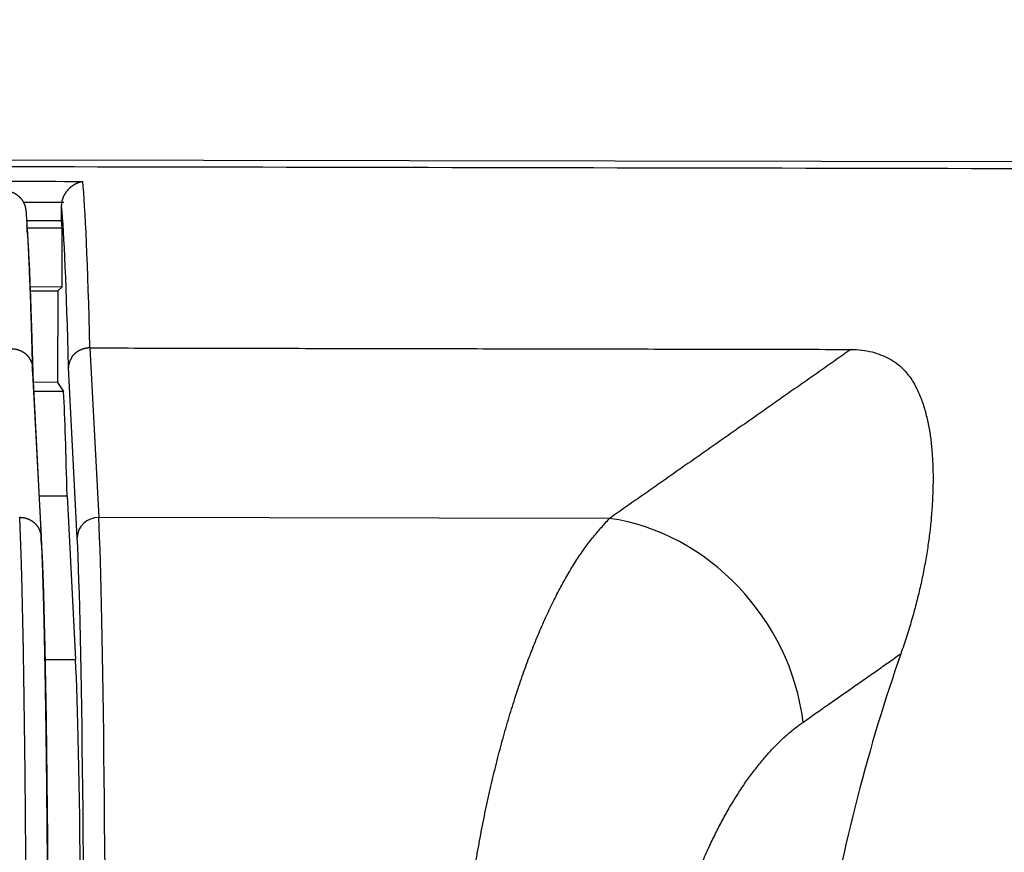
# Model space of a CAD drawing. Header units: millimetres. Extents: x 40090 to 187415, y -53271 to 40260.
# Tile 284 of 406: x 127166 to 127179, y 16889 to 16900. Entities that reach past the tile are written whole.
import ezdxf

# ---------------------------------------------------------------- set-up
doc = ezdxf.new("R2010")
doc.units = ezdxf.units.MM
doc.layers.add('AVM_nárokLAN', color=30, linetype='Continuous')
doc.layers.add('AVM_projektor', color=6, linetype='Continuous')
doc.styles.add('AVM', font='arial.ttf')
doc.dimstyles.new('AVM-1_50', dxfattribs={"dimscale": 40, "dimtxt": 2.5, "dimasz": 2.5, "dimexe": 1.25, "dimexo": 0.625, "dimtad": 1, "dimdec": 0, "dimrnd": 1, "dimtxsty": 'AVM', "dimcen": 2.5, "dimclrd": 256, "dimclre": 256, "dimclrt": 256, "dimadec": 0, "dimazin": 0, "dimtfac": 1, "dimtdec": 0, "dimtmove": 0, "dimatfit": 3, "dimfxl": 0, "dimarcsym": 0})

# ---------------------------------------------------------------- blocks, each defined once
blk = doc.blocks.new('PT-FW430-bottom')
for p, q in [((-215, 3.285), (-215, 320.97)), ((-209.986, 312.503), (-209.986, 305.345)), ((-212.363, 305.218), (-209.986, 305.345)), ((-209.701, 305.045), (-212.089, 304.918)), ((-210.288, 304.902), (-207.993, 305.024)), ((-207.993, 304.596), (-207.993, 305.024)), ((-214.147, 304.816), (-214.351, 304.816)), ((-214.046, 304.825), (-214.147, 304.816)), ((-214.147, 304.326), (-214.147, 304.816)), ((-214.046, 304.329), (-214.046, 304.825)), ((-213.221, 304.825), (-214.046, 304.825)), ((-213.221, 304.371), (-213.221, 304.825)), ((-213.163, 304.765), (-213.221, 304.825)), ((-211.879, 304.765), (-211.75, 304.85)), ((-211.75, 304.85), (-211.75, 304.43)), ((-210.288, 304.508), (-210.288, 304.902)), ((-213.163, 304.375), (-213.163, 304.765)), ((-213.163, 304.765), (-211.879, 304.765)), ((-211.879, 304.765), (-211.879, 304.423)), ((-212.094, 304.41), (-209.719, 304.537)), ((-211.986, 304.418), (-209.606, 304.544))]:
    blk.add_line(p, q)
for centre, major_axis, ratio, start_param, end_param in [((-197.919, 322.94), (-17.003, 0), 0.466301, 0.929092, 1.21073), ((-207.135, 312.503), (-2.454, -1.726), 0.868752, 4.163965, 5.60269), ((-200.484, 305.292), (-10, 0), 0.016931, 4.712358, 5.966351), ((-209.701, 305.345), (-0.016, 0.3), 0.950082, 1.520143, 3.085501), ((-197.92, 305.064), (-17.003, 0), 0.017147, 5.727452, 6.120535), ((-200.484, 304.992), (-9.7, 0), 0.017455, 4.712357, 5.966351), ((-199.444, 304.975), (-9, 0), 0.017455, 4.712391, 5.965301), ((-197.92, 304.764), (-16.703, 0), 0.017455, 5.725306, 6.102625), ((-197.924, 304.763), (-14.7, 0), 0.017455, 5.711679, 5.936602)]:
    blk.add_ellipse(centre, major_axis=major_axis, ratio=ratio, start_param=start_param, end_param=end_param)
for points, start_tangent, end_tangent in [([(-214.9, 320.87), (-214.9, 299.696), (-214.9, 278.521), (-214.899, 257.347), (-214.899, 236.172), (-214.899, 214.997), (-214.899, 193.823), (-214.899, 172.648), (-214.899, 151.474), (-214.899, 130.299), (-214.899, 109.125), (-214.899, 87.95), (-214.899, 66.775), (-214.899, 45.601), (-214.899, 24.426), (-214.899, 3.252)], (0.000001, -1), (0.000001, -1)), ([(-212.363, 315.882), (-212.354, 316.034), (-212.327, 316.177), (-212.285, 316.307), (-212.231, 316.424), (-212.167, 316.524), (-212.095, 316.606), (-212.018, 316.675), (-211.939, 316.733), (-211.856, 316.782), (-211.771, 316.824), (-211.684, 316.861), (-211.596, 316.893), (-211.506, 316.921), (-211.414, 316.945), (-211.322, 316.966), (-211.228, 316.984), (-211.134, 316.999), (-211.038, 317.01), (-210.94, 317.019), (-210.842, 317.026), (-210.743, 317.031), (-210.643, 317.034), (-210.542, 317.035), (-210.44, 317.034), (-210.337, 317.031), (-210.232, 317.027), (-210.127, 317.02), (-210.021, 317.012), (-209.914, 317.003), (-209.806, 316.991), (-209.697, 316.977), (-209.587, 316.962), (-209.476, 316.945), (-209.365, 316.925), (-209.253, 316.904), (-209.14, 316.881), (-209.026, 316.857), (-208.912, 316.83), (-208.797, 316.801), (-208.682, 316.771), (-208.566, 316.738), (-208.449, 316.704), (-208.332, 316.668), (-208.215, 316.629), (-208.097, 316.589)], (-0.001309, 0.999999), (0.944288, -0.329122)), ([(-207.135, 315.222), (-207.199, 315.313), (-207.264, 315.404), (-207.328, 315.495), (-207.392, 315.586), (-207.456, 315.677), (-207.52, 315.769), (-207.584, 315.86), (-207.648, 315.951), (-207.712, 316.042), (-207.776, 316.133), (-207.84, 316.224), (-207.905, 316.316), (-207.969, 316.407), (-208.033, 316.498), (-208.097, 316.589)], (-0.575184, 0.818024), (-0.575184, 0.818024)), ([(-212.363, 315.882), (-212.204, 315.657), (-212.046, 315.431), (-211.887, 315.206), (-211.729, 314.981), (-211.57, 314.756), (-211.412, 314.53), (-211.253, 314.305), (-211.095, 314.08), (-210.937, 313.854), (-210.778, 313.629), (-210.62, 313.404), (-210.461, 313.179), (-210.303, 312.953), (-210.144, 312.728), (-209.986, 312.503)], (0.575244, -0.817982), (0.575244, -0.817982)), ([(-212.363, 305.218), (-212.363, 305.929), (-212.363, 306.64), (-212.363, 307.351), (-212.363, 308.062), (-212.363, 308.773), (-212.363, 309.484), (-212.363, 310.195), (-212.363, 310.906), (-212.363, 311.617), (-212.363, 312.328), (-212.363, 313.038), (-212.363, 313.749), (-212.363, 314.46), (-212.363, 315.171), (-212.363, 315.882)], (0.00002, 1), (0.00002, 1)), ([(-204.755, 313.652), (-204.977, 313.736), (-205.192, 313.823), (-205.398, 313.914), (-205.594, 314.009), (-205.782, 314.106), (-205.961, 314.207), (-206.13, 314.311), (-206.29, 314.417), (-206.441, 314.526), (-206.582, 314.637), (-206.713, 314.75), (-206.834, 314.866), (-206.945, 314.983), (-207.045, 315.102), (-207.135, 315.222)], (-0.941363, 0.337395), (-0.576962, 0.816771)), ([(-204.93, 310.596), (-205.108, 310.627), (-205.286, 310.659), (-205.462, 310.691), (-205.636, 310.723), (-205.809, 310.757), (-205.978, 310.792), (-206.145, 310.829), (-206.309, 310.866), (-206.47, 310.905), (-206.629, 310.945), (-206.786, 310.985), (-206.939, 311.027), (-207.091, 311.07), (-207.239, 311.113), (-207.385, 311.158), (-207.528, 311.203), (-207.668, 311.249), (-207.805, 311.296), (-207.939, 311.344), (-208.069, 311.393), (-208.197, 311.442), (-208.321, 311.493), (-208.443, 311.544), (-208.56, 311.595), (-208.675, 311.648), (-208.787, 311.701), (-208.895, 311.755), (-209, 311.809), (-209.101, 311.864), (-209.2, 311.92), (-209.295, 311.976), (-209.386, 312.033), (-209.474, 312.09), (-209.557, 312.148), (-209.637, 312.206), (-209.712, 312.265), (-209.783, 312.324), (-209.852, 312.383), (-209.92, 312.443), (-209.986, 312.503)], (-0.985311, 0.170767), (-0.740885, 0.671632)), ([(-212.363, 305.217), (-212.363, 305.217), (-212.363, 305.217), (-212.363, 305.218), (-212.363, 305.218), (-212.363, 305.218), (-212.363, 305.218), (-212.363, 305.218), (-212.363, 305.218), (-212.363, 305.218), (-212.363, 305.218), (-212.363, 305.218), (-212.363, 305.218), (-212.363, 305.218), (-212.363, 305.218), (-212.363, 305.218)], (-0.00842, 0.999965), (0.00002, 1)), ([(-212.363, 305.217), (-212.363, 305.211), (-212.363, 305.206), (-212.363, 305.2), (-212.362, 305.194), (-212.362, 305.188), (-212.361, 305.182), (-212.36, 305.176), (-212.36, 305.171), (-212.359, 305.165), (-212.358, 305.159), (-212.356, 305.153), (-212.355, 305.148), (-212.354, 305.142), (-212.352, 305.136), (-212.351, 305.131), (-212.349, 305.125), (-212.347, 305.119), (-212.346, 305.114), (-212.344, 305.108), (-212.342, 305.103), (-212.339, 305.098), (-212.337, 305.092), (-212.335, 305.087), (-212.332, 305.082), (-212.33, 305.076), (-212.327, 305.071), (-212.325, 305.066), (-212.322, 305.061), (-212.319, 305.056), (-212.316, 305.051), (-212.313, 305.046), (-212.31, 305.042), (-212.307, 305.037), (-212.303, 305.032), (-212.3, 305.028), (-212.297, 305.023), (-212.293, 305.019), (-212.289, 305.015), (-212.286, 305.01), (-212.282, 305.006), (-212.279, 305.002), (-212.275, 304.998), (-212.271, 304.994), (-212.268, 304.99), (-212.265, 304.987), (-212.261, 304.983), (-212.258, 304.98), (-212.255, 304.977), (-212.252, 304.974), (-212.249, 304.971), (-212.247, 304.968), (-212.24, 304.966), (-212.232, 304.963), (-212.225, 304.96), (-212.22, 304.958), (-212.215, 304.955), (-212.21, 304.953), (-212.207, 304.951), (-212.203, 304.948), (-212.199, 304.946), (-212.195, 304.943), (-212.191, 304.941), (-212.186, 304.939), (-212.18, 304.936), (-212.173, 304.934), (-212.164, 304.931), (-212.154, 304.928), (-212.141, 304.925), (-212.133, 304.923), (-212.143, 304.924), (-212.147, 304.924), (-212.146, 304.923), (-212.142, 304.922), (-212.137, 304.921), (-212.132, 304.92), (-212.129, 304.92), (-212.13, 304.919), (-212.136, 304.919), (-212.117, 304.918), (-212.09, 304.918)], (0.008477, -0.999964), (0.999764, -0.021715)), ([(-214.402, 304.82), (-214.409, 304.821), (-214.416, 304.823), (-214.423, 304.824), (-214.429, 304.826), (-214.436, 304.828), (-214.442, 304.83), (-214.449, 304.832), (-214.456, 304.834), (-214.462, 304.836), (-214.468, 304.838), (-214.475, 304.841), (-214.481, 304.844), (-214.487, 304.846), (-214.493, 304.849), (-214.499, 304.852), (-214.505, 304.855), (-214.511, 304.858), (-214.517, 304.861), (-214.522, 304.865), (-214.528, 304.868), (-214.533, 304.871), (-214.539, 304.875), (-214.544, 304.878), (-214.549, 304.882), (-214.555, 304.886), (-214.56, 304.889), (-214.565, 304.893), (-214.569, 304.897), (-214.574, 304.901), (-214.579, 304.905), (-214.583, 304.909), (-214.588, 304.913), (-214.592, 304.917), (-214.596, 304.921), (-214.601, 304.925), (-214.605, 304.93), (-214.609, 304.934), (-214.613, 304.938), (-214.616, 304.942), (-214.62, 304.947), (-214.624, 304.951), (-214.627, 304.956), (-214.631, 304.96), (-214.634, 304.965), (-214.637, 304.969), (-214.641, 304.974), (-214.644, 304.978), (-214.647, 304.983), (-214.65, 304.987), (-214.653, 304.992), (-214.655, 304.996), (-214.658, 305.001), (-214.661, 305.005), (-214.663, 305.01), (-214.666, 305.015), (-214.668, 305.019), (-214.67, 305.024), (-214.672, 305.029), (-214.675, 305.033), (-214.677, 305.038), (-214.679, 305.043), (-214.681, 305.048), (-214.683, 305.053), (-214.684, 305.058), (-214.686, 305.062), (-214.687, 305.066), (-214.689, 305.071), (-214.69, 305.075), (-214.691, 305.08), (-214.693, 305.086), (-214.694, 305.091), (-214.695, 305.096), (-214.696, 305.102), (-214.697, 305.108), (-214.698, 305.114)], (-0.986283, 0.165062), (-0.161552, 0.986864)), ([(-214.697, 3.219), (-214.697, 7.244), (-214.697, 11.27), (-214.697, 15.295), (-214.697, 19.32), (-214.697, 23.345), (-214.697, 27.37), (-214.697, 31.396), (-214.697, 35.421), (-214.697, 39.446), (-214.697, 43.471), (-214.697, 47.497), (-214.697, 51.522), (-214.697, 55.547), (-214.697, 59.572), (-214.697, 63.597), (-214.697, 67.623), (-214.697, 71.648), (-214.697, 75.673), (-214.697, 79.698), (-214.697, 83.724), (-214.697, 87.749), (-214.697, 91.774), (-214.697, 95.799), (-214.697, 99.824), (-214.697, 103.85), (-214.697, 107.875), (-214.697, 111.9), (-214.697, 115.925), (-214.697, 119.951), (-214.697, 123.976), (-214.697, 128.001), (-214.697, 132.026), (-214.697, 136.051), (-214.697, 140.077), (-214.697, 144.102), (-214.697, 148.127), (-214.697, 152.152), (-214.697, 156.178), (-214.697, 160.203), (-214.697, 164.228), (-214.697, 168.253), (-214.697, 172.278), (-214.697, 176.304), (-214.697, 180.329), (-214.698, 184.354), (-214.698, 188.379), (-214.698, 192.405), (-214.698, 196.43), (-214.698, 200.455), (-214.698, 204.48), (-214.698, 208.505), (-214.698, 212.531), (-214.698, 216.556), (-214.698, 220.581), (-214.698, 224.606), (-214.698, 228.632), (-214.698, 232.657), (-214.698, 236.682), (-214.698, 240.707), (-214.698, 244.732), (-214.698, 248.758), (-214.698, 252.783), (-214.698, 256.808), (-214.698, 260.833), (-214.698, 264.859), (-214.698, 268.884), (-214.698, 272.909), (-214.698, 276.934), (-214.698, 280.959), (-214.698, 284.985), (-214.698, 289.01), (-214.698, 293.035), (-214.698, 297.06), (-214.698, 301.086), (-214.698, 305.111)], (-0.000004, 1), (-0.000004, 1)), ([(-214.402, 304.846), (-214.402, 304.779), (-214.402, 304.763), (-214.402, 304.747), (-214.402, 304.731), (-214.402, 304.715), (-214.402, 304.698), (-214.402, 304.682), (-214.402, 304.665), (-214.402, 304.649), (-214.402, 304.632), (-214.402, 304.615), (-214.402, 304.598), (-214.402, 304.581), (-214.402, 304.563), (-214.402, 304.546), (-214.402, 304.528), (-214.402, 304.511), (-214.402, 304.493), (-214.402, 304.476), (-214.402, 304.458), (-214.402, 304.44), (-214.402, 304.422), (-214.402, 304.404), (-214.402, 304.386), (-214.402, 304.368), (-214.402, 304.35), (-214.402, 304.332), (-214.402, 304.314), (-214.402, 304.296), (-214.402, 304.278)], (0.000004, -1), (0.000004, -1)), ([(-214.351, 304.816), (-214.361, 304.817), (-214.371, 304.818), (-214.382, 304.818), (-214.392, 304.819), (-214.402, 304.82)], (-0.996569, 0.082762), (-0.996569, 0.082762)), ([(-209.719, 304.537), (-209.69, 304.538), (-209.66, 304.54), (-209.63, 304.541), (-209.599, 304.543), (-209.567, 304.544), (-209.535, 304.546), (-209.502, 304.547), (-209.468, 304.549), (-209.433, 304.55), (-209.398, 304.552), (-209.361, 304.553), (-209.324, 304.554), (-209.287, 304.556), (-209.248, 304.557), (-209.209, 304.559), (-209.169, 304.56), (-209.129, 304.561), (-209.087, 304.563), (-209.045, 304.564), (-209.002, 304.565), (-208.959, 304.567), (-208.914, 304.568), (-208.869, 304.569), (-208.824, 304.571), (-208.777, 304.572), (-208.73, 304.573), (-208.682, 304.575), (-208.633, 304.576), (-208.584, 304.577), (-208.534, 304.579), (-208.483, 304.58), (-208.431, 304.581), (-208.379, 304.582), (-208.325, 304.584), (-208.272, 304.585), (-208.217, 304.586), (-208.161, 304.587), (-208.105, 304.589), (-208.049, 304.59), (-207.992, 304.591), (-207.934, 304.592), (-207.875, 304.593), (-207.816, 304.595), (-207.757, 304.596), (-207.697, 304.597), (-207.636, 304.598), (-207.575, 304.599), (-207.513, 304.6), (-207.451, 304.601), (-207.388, 304.603), (-207.325, 304.604), (-207.26, 304.605), (-207.196, 304.606), (-207.131, 304.607), (-207.065, 304.608), (-206.999, 304.609), (-206.932, 304.61), (-206.864, 304.611), (-206.796, 304.612), (-206.728, 304.613), (-206.659, 304.614), (-206.589, 304.615), (-206.519, 304.616), (-206.448, 304.617), (-206.377, 304.618), (-206.305, 304.619), (-206.232, 304.62), (-206.159, 304.621), (-206.085, 304.622), (-206.011, 304.623), (-205.936, 304.623), (-205.861, 304.624), (-205.785, 304.625), (-205.709, 304.626), (-205.632, 304.627), (-205.554, 304.628), (-205.476, 304.628), (-205.398, 304.629), (-205.32, 304.63), (-205.24, 304.631), (-205.161, 304.632), (-205.081, 304.632), (-205.001, 304.633), (-204.92, 304.634), (-204.839, 304.634), (-204.758, 304.635), (-204.677, 304.636), (-204.595, 304.636), (-204.513, 304.637), (-204.431, 304.638), (-204.348, 304.638), (-204.266, 304.639), (-204.183, 304.64), (-204.099, 304.64), (-204.016, 304.641), (-203.932, 304.641), (-203.848, 304.642), (-203.764, 304.642), (-203.679, 304.643), (-203.594, 304.643), (-203.509, 304.644), (-203.424, 304.644), (-203.338, 304.645), (-203.252, 304.645), (-203.166, 304.646), (-203.079, 304.646), (-202.993, 304.647), (-202.906, 304.647), (-202.818, 304.647), (-202.731, 304.648), (-202.643, 304.648), (-202.555, 304.648), (-202.467, 304.649), (-202.378, 304.649), (-202.289, 304.649), (-202.2, 304.65), (-202.111, 304.65), (-202.021, 304.65), (-201.931, 304.65), (-201.841, 304.651), (-201.751, 304.651), (-201.661, 304.651), (-201.571, 304.651), (-201.481, 304.651), (-201.39, 304.652), (-201.3, 304.652), (-201.21, 304.652), (-201.119, 304.652), (-201.028, 304.652), (-200.938, 304.652), (-200.847, 304.652), (-200.756, 304.652), (-200.665, 304.652), (-200.574, 304.652), (-200.483, 304.652)], (0.998598, 0.052934), (1, -0.000168)), ([(-209.606, 304.544), (-209.446, 304.552), (-209.263, 304.56), (-209.058, 304.568), (-208.831, 304.575), (-208.582, 304.582), (-208.31, 304.589), (-208.018, 304.596), (-207.709, 304.602), (-207.384, 304.609), (-207.042, 304.615), (-206.685, 304.62), (-206.31, 304.625), (-205.92, 304.63), (-205.517, 304.635), (-205.103, 304.639), (-204.676, 304.643), (-204.238, 304.646), (-203.787, 304.649), (-203.326, 304.652), (-202.858, 304.655), (-202.389, 304.656), (-201.916, 304.658), (-201.441, 304.659), (-200.964, 304.66), (-200.483, 304.66)], (0.99862, 0.05251), (1, -0.000038)), ([(-209.986, 304.238), (-209.986, 304.248), (-209.985, 304.258), (-209.984, 304.268), (-209.983, 304.278), (-209.982, 304.288), (-209.98, 304.297), (-209.978, 304.307), (-209.976, 304.317), (-209.973, 304.327), (-209.97, 304.336), (-209.967, 304.346), (-209.963, 304.355), (-209.959, 304.364), (-209.955, 304.373), (-209.951, 304.382), (-209.946, 304.391), (-209.941, 304.399), (-209.936, 304.408), (-209.93, 304.416), (-209.925, 304.424), (-209.918, 304.432), (-209.912, 304.439), (-209.906, 304.447), (-209.899, 304.454), (-209.892, 304.461), (-209.885, 304.467), (-209.877, 304.473), (-209.87, 304.48), (-209.862, 304.485), (-209.854, 304.491), (-209.846, 304.496), (-209.837, 304.501), (-209.829, 304.506), (-209.82, 304.51), (-209.811, 304.514), (-209.803, 304.518), (-209.794, 304.521), (-209.785, 304.524), (-209.775, 304.527), (-209.766, 304.53), (-209.757, 304.532), (-209.747, 304.534), (-209.738, 304.535), (-209.728, 304.536), (-209.719, 304.537)], (-0.00189, 0.999998), (0.997842, 0.065657)), ([(-209.606, 304.544), (-209.628, 304.543), (-209.651, 304.541), (-209.674, 304.54), (-209.696, 304.538), (-209.719, 304.537)], (-0.997845, -0.065621), (-0.997845, -0.065621)), ([(-213.911, 304.342), (-213.776, 304.35), (-213.628, 304.358), (-213.467, 304.366), (-213.294, 304.373), (-213.108, 304.381), (-212.909, 304.388), (-212.697, 304.396), (-212.473, 304.403), (-212.236, 304.411), (-211.986, 304.418)], (0.998095, 0.0617), (0.999617, 0.027665)), ([(-213.499, 304.362), (-213.471, 304.363), (-213.444, 304.364), (-213.416, 304.365), (-213.388, 304.366), (-213.36, 304.368), (-213.331, 304.369), (-213.302, 304.37), (-213.273, 304.371), (-213.243, 304.372), (-213.213, 304.374), (-213.183, 304.375), (-213.152, 304.376), (-213.121, 304.377), (-213.09, 304.378), (-213.059, 304.379), (-213.027, 304.381), (-212.995, 304.382), (-212.963, 304.383), (-212.93, 304.384), (-212.897, 304.385), (-212.864, 304.386), (-212.831, 304.388), (-212.797, 304.389), (-212.763, 304.39), (-212.728, 304.391), (-212.694, 304.392), (-212.659, 304.393), (-212.624, 304.394), (-212.588, 304.395), (-212.552, 304.397), (-212.516, 304.398), (-212.48, 304.399), (-212.443, 304.4), (-212.406, 304.401), (-212.369, 304.402)], (0.999021, 0.044231), (0.999559, 0.02968)), ([(-212.369, 304.402), (-212.351, 304.403), (-212.333, 304.403), (-212.315, 304.404), (-212.297, 304.404), (-212.279, 304.405), (-212.261, 304.405), (-212.242, 304.406), (-212.224, 304.406), (-212.206, 304.407), (-212.187, 304.407), (-212.169, 304.408), (-212.15, 304.408), (-212.132, 304.409), (-212.113, 304.41), (-212.094, 304.41)], (0.999559, 0.029682), (0.999619, 0.027592)), ([(-212.35, 304.116), (-212.349, 304.131), (-212.348, 304.146), (-212.346, 304.161), (-212.345, 304.172), (-212.344, 304.175), (-212.344, 304.178), (-212.344, 304.181), (-212.343, 304.183), (-212.343, 304.186), (-212.342, 304.189), (-212.341, 304.192), (-212.341, 304.194), (-212.34, 304.197), (-212.339, 304.2), (-212.339, 304.203), (-212.338, 304.205), (-212.337, 304.208), (-212.336, 304.211), (-212.335, 304.214), (-212.334, 304.216), (-212.333, 304.219), (-212.332, 304.222), (-212.331, 304.224), (-212.329, 304.23), (-212.327, 304.235), (-212.325, 304.24), (-212.323, 304.245), (-212.32, 304.25), (-212.318, 304.255), (-212.316, 304.26), (-212.313, 304.265), (-212.311, 304.269), (-212.308, 304.274), (-212.305, 304.279), (-212.303, 304.283), (-212.3, 304.287), (-212.297, 304.292), (-212.294, 304.296), (-212.291, 304.3), (-212.288, 304.304), (-212.285, 304.308), (-212.282, 304.312), (-212.279, 304.316), (-212.276, 304.319), (-212.272, 304.323), (-212.269, 304.327), (-212.265, 304.33), (-212.262, 304.334), (-212.258, 304.337), (-212.254, 304.341), (-212.251, 304.344), (-212.247, 304.347), (-212.243, 304.35), (-212.239, 304.353), (-212.236, 304.355), (-212.232, 304.358), (-212.228, 304.36), (-212.225, 304.362), (-212.221, 304.364), (-212.218, 304.365), (-212.215, 304.367), (-212.212, 304.369), (-212.209, 304.373), (-212.205, 304.376), (-212.201, 304.379), (-212.197, 304.381), (-212.192, 304.383), (-212.187, 304.385), (-212.182, 304.386), (-212.178, 304.388), (-212.174, 304.389), (-212.17, 304.391), (-212.168, 304.392), (-212.166, 304.394), (-212.166, 304.396), (-212.167, 304.399), (-212.169, 304.402), (-212.153, 304.403), (-212.143, 304.404), (-212.137, 304.404), (-212.135, 304.405), (-212.134, 304.406), (-212.131, 304.407), (-212.126, 304.408), (-212.115, 304.409)], (0.069847, 0.997558), (0.999525, 0.030833)), ([(-211.986, 304.418), (-212.008, 304.416), (-212.029, 304.415), (-212.051, 304.413), (-212.072, 304.412), (-212.094, 304.41)], (-0.99781, -0.066138), (-0.99781, -0.066138)), ([(-214.565, 304.016), (-214.565, 304.022), (-214.565, 304.029), (-214.565, 304.035), (-214.564, 304.041), (-214.564, 304.047), (-214.563, 304.053), (-214.562, 304.059), (-214.561, 304.065), (-214.56, 304.071), (-214.559, 304.077), (-214.557, 304.083), (-214.556, 304.089), (-214.554, 304.095), (-214.553, 304.101), (-214.551, 304.106), (-214.549, 304.112), (-214.547, 304.118), (-214.545, 304.124), (-214.543, 304.129), (-214.54, 304.135), (-214.538, 304.141), (-214.535, 304.146), (-214.532, 304.151), (-214.529, 304.157), (-214.527, 304.162), (-214.523, 304.167), (-214.52, 304.173), (-214.517, 304.178), (-214.514, 304.183), (-214.51, 304.188), (-214.507, 304.193), (-214.503, 304.198), (-214.499, 304.202), (-214.495, 304.207), (-214.491, 304.212), (-214.487, 304.216), (-214.483, 304.221), (-214.479, 304.225), (-214.474, 304.23), (-214.47, 304.234), (-214.466, 304.238), (-214.461, 304.242), (-214.456, 304.246), (-214.452, 304.25), (-214.447, 304.253), (-214.442, 304.257), (-214.437, 304.261), (-214.432, 304.264), (-214.427, 304.268), (-214.422, 304.271), (-214.417, 304.274), (-214.411, 304.277), (-214.406, 304.28), (-214.4, 304.283), (-214.395, 304.286), (-214.39, 304.288), (-214.384, 304.291), (-214.378, 304.293), (-214.373, 304.295), (-214.367, 304.298), (-214.361, 304.3), (-214.356, 304.302), (-214.35, 304.304), (-214.344, 304.305), (-214.338, 304.307), (-214.332, 304.308), (-214.326, 304.31), (-214.32, 304.311), (-214.314, 304.312), (-214.308, 304.313), (-214.302, 304.314), (-214.296, 304.315), (-214.29, 304.316), (-214.284, 304.316), (-214.278, 304.317)], (-0.000031, 1), (0.997915, 0.064546)), ([(-214.277, 304.317), (-214.254, 304.319), (-214.231, 304.32), (-214.206, 304.322), (-214.181, 304.324), (-214.155, 304.326), (-214.129, 304.328), (-214.102, 304.33), (-214.074, 304.331), (-214.045, 304.333), (-214.016, 304.335), (-213.986, 304.337), (-213.956, 304.339), (-213.925, 304.34), (-213.893, 304.342), (-213.861, 304.344), (-213.827, 304.346), (-213.794, 304.348), (-213.759, 304.349), (-213.724, 304.351), (-213.688, 304.353), (-213.651, 304.355), (-213.614, 304.356), (-213.576, 304.358), (-213.538, 304.36), (-213.499, 304.362)], (0.99674, 0.080676), (0.999022, 0.044223)), ([(-213.957, 304.339), (-213.982, 304.337), (-214.007, 304.336), (-214.031, 304.334), (-214.056, 304.333), (-214.08, 304.331)], (-0.997913, -0.064571), (-0.997913, -0.064571)), ([(-200.483, 304.353), (-200.571, 304.353), (-200.658, 304.353), (-200.745, 304.353), (-200.832, 304.353), (-200.919, 304.353), (-201.006, 304.353), (-201.092, 304.353), (-201.179, 304.353), (-201.266, 304.352), (-201.352, 304.352), (-201.439, 304.352), (-201.525, 304.352), (-201.612, 304.352), (-201.698, 304.352), (-201.785, 304.352), (-201.871, 304.351), (-201.957, 304.351), (-202.043, 304.351), (-202.129, 304.351), (-202.215, 304.35), (-202.3, 304.35), (-202.386, 304.35), (-202.471, 304.35), (-202.556, 304.349), (-202.64, 304.349), (-202.724, 304.349), (-202.808, 304.348), (-202.892, 304.348), (-202.976, 304.348), (-203.059, 304.347), (-203.142, 304.347), (-203.225, 304.346), (-203.308, 304.346), (-203.39, 304.346), (-203.472, 304.345), (-203.554, 304.345), (-203.636, 304.344), (-203.717, 304.344), (-203.798, 304.343), (-203.879, 304.343), (-203.96, 304.342), (-204.041, 304.342), (-204.121, 304.341), (-204.201, 304.341), (-204.281, 304.34), (-204.36, 304.34), (-204.44, 304.339), (-204.519, 304.339), (-204.598, 304.338), (-204.676, 304.337), (-204.755, 304.337), (-204.833, 304.336), (-204.911, 304.335), (-204.988, 304.335), (-205.066, 304.334), (-205.143, 304.334), (-205.22, 304.333), (-205.296, 304.332), (-205.373, 304.331), (-205.448, 304.331), (-205.524, 304.33), (-205.599, 304.329), (-205.673, 304.329), (-205.748, 304.328), (-205.822, 304.327), (-205.895, 304.326), (-205.968, 304.325), (-206.041, 304.325), (-206.113, 304.324), (-206.184, 304.323), (-206.256, 304.322), (-206.326, 304.321), (-206.396, 304.32), (-206.466, 304.32), (-206.535, 304.319), (-206.603, 304.318), (-206.671, 304.317), (-206.739, 304.316), (-206.806, 304.315), (-206.872, 304.314), (-206.938, 304.313), (-207.003, 304.312), (-207.068, 304.311), (-207.133, 304.31), (-207.197, 304.309), (-207.26, 304.308), (-207.323, 304.307), (-207.386, 304.307), (-207.448, 304.305), (-207.509, 304.304), (-207.57, 304.303), (-207.63, 304.302), (-207.69, 304.301), (-207.75, 304.3), (-207.809, 304.299), (-207.867, 304.298), (-207.925, 304.297), (-207.982, 304.296), (-208.039, 304.295), (-208.096, 304.294), (-208.152, 304.293), (-208.207, 304.292), (-208.262, 304.29), (-208.316, 304.289), (-208.37, 304.288), (-208.423, 304.287), (-208.476, 304.286), (-208.528, 304.285), (-208.579, 304.284), (-208.63, 304.282), (-208.68, 304.281), (-208.729, 304.28), (-208.778, 304.279), (-208.825, 304.278), (-208.873, 304.276), (-208.919, 304.275), (-208.965, 304.274), (-209.011, 304.273), (-209.055, 304.272), (-209.099, 304.27), (-209.143, 304.269), (-209.185, 304.268), (-209.227, 304.267), (-209.269, 304.265), (-209.309, 304.264), (-209.349, 304.263), (-209.389, 304.262), (-209.428, 304.26), (-209.466, 304.259), (-209.503, 304.258), (-209.54, 304.256), (-209.576, 304.255), (-209.612, 304.254), (-209.647, 304.252), (-209.681, 304.251), (-209.714, 304.25), (-209.747, 304.248), (-209.779, 304.247), (-209.811, 304.246), (-209.842, 304.244), (-209.872, 304.243), (-209.901, 304.242), (-209.93, 304.24), (-209.958, 304.239), (-209.986, 304.238)], (-1, 0.000163), (-0.99868, -0.051358))]:
    blk.add_spline(points, degree=3, dxfattribs=dict(start_tangent=start_tangent, end_tangent=end_tangent))

msp = doc.modelspace()

# ---------------------------------------------------------------- block references
at = {"layer": 'AVM_projektor', "rotation": 269.8895464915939}
msp.add_blockref('PT-FW430-bottom', (126860.867, 16683.842), dxfattribs=at)

# ---------------------------------------------------------------- leaders
at = {"layer": 'AVM_nárokLAN', "annotation_type": 0, "has_hookline": 1, "hookline_direction": 1, "text_width": 5076.398}
msp.add_leader([(127206.349, 16953.673), (123491.29, 15020.488), (123391.29, 15020.488)], dimstyle='AVM-1_50', override={"dimgap": 0.625, "dimtad": 0}, dxfattribs=at)

doc.saveas('drawing.dxf')
